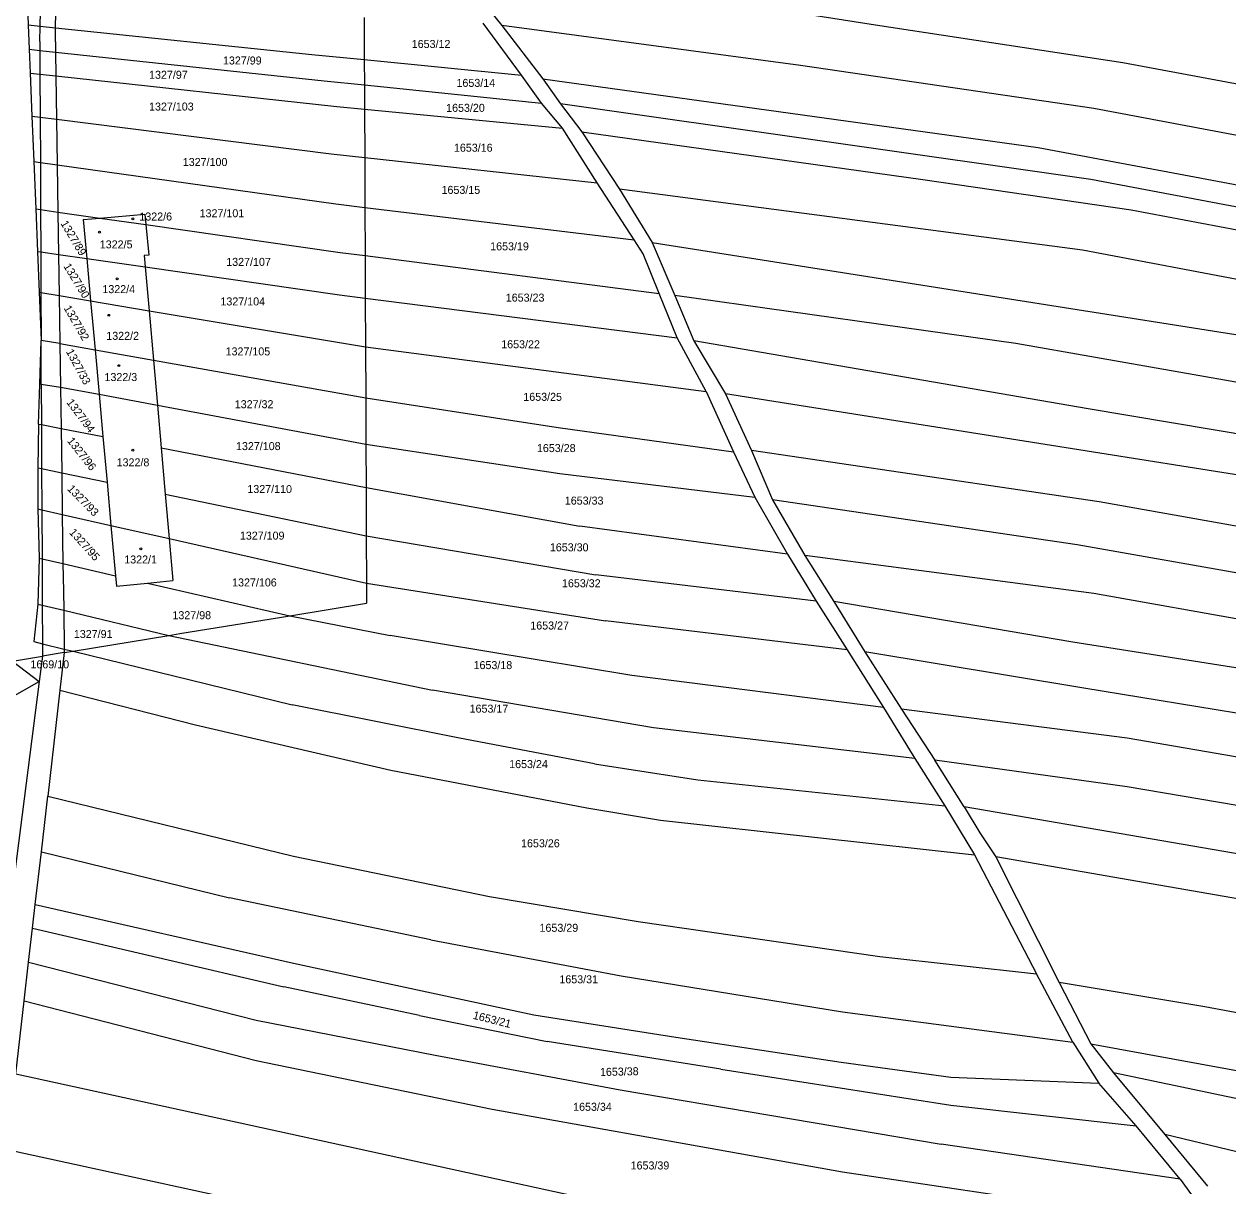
# Model space of a CAD drawing. Extents: x -563148 to -561712, y -1182311 to -1179502.
# Drawn here: x -562337.8 to -562112.1, y -1181586.9 to -1181369 of the extents above; entities that cross this region are included whole.
import ezdxf

# ---------------------------------------------------------------- set-up
doc = ezdxf.new("R2010")
doc.units = 0
for name, color, linetype in [('Vrstva 55', 7, 'Continuous'), ('Vrstva 56', 7, 'Continuous'), ('Vrstva 57', 7, 'Continuous')]:
    doc.layers.add(name, color=color, linetype=linetype)

msp = doc.modelspace()

# ---------------------------------------------------------------- linework, layer by layer
at = {"layer": 'Vrstva 55'}
for p, q in [((-562257.61, -1181357.75), (-562248.2, -1181369.26)), ((-562337.27, -1181362.61), (-562337, -1181369.19)), ((-562178.15, -1181369.23), (-562219.57, -1181362.71)), ((-562274.04, -1181367.77), (-562274.01, -1181375.69)), ((-562337, -1181369.19), (-562336.82, -1181373.75)), ((-562337, -1181369.19), (-562334.78, -1181369.42)), ((-562334.78, -1181369.42), (-562331.88, -1181369.72)), ((-562331.88, -1181369.72), (-562283.87, -1181374.71)), ((-562244.53, -1181378.62), (-562251.7, -1181368.85)), ((-562192.22, -1181376.79), (-562248.2, -1181369.26)), ((-562248.2, -1181369.26), (-562240.53, -1181379.29)), ((-562131.77, -1181376.26), (-562178.15, -1181369.23)), ((-562336.82, -1181373.75), (-562336.64, -1181378.2)), ((-562336.82, -1181373.75), (-562334.83, -1181373.96)), ((-562334.83, -1181373.96), (-562331.9, -1181374.28)), ((-562331.9, -1181374.28), (-562281.53, -1181379.66)), ((-562283.87, -1181374.71), (-562274.01, -1181375.69)), ((-562274.01, -1181375.69), (-562273.99, -1181380.43)), ((-562274.01, -1181375.69), (-562244.53, -1181378.62)), ((-562137.25, -1181384.87), (-562192.22, -1181376.79)), ((-562109.63, -1181380.43), (-562131.77, -1181376.26)), ((-562336.64, -1181378.2), (-562336.31, -1181386.27)), ((-562336.64, -1181378.2), (-562334.81, -1181378.4)), ((-562334.81, -1181378.4), (-562331.84, -1181378.72)), ((-562331.84, -1181378.72), (-562279.18, -1181384.48)), ((-562281.53, -1181379.66), (-562273.99, -1181380.43)), ((-562240.75, -1181383.83), (-562244.53, -1181378.62)), ((-562240.53, -1181379.29), (-562147.67, -1181392.16)), ((-562240.53, -1181379.29), (-562237.19, -1181384)), ((-562273.99, -1181380.43), (-562273.97, -1181384.98)), ((-562273.99, -1181380.43), (-562240.75, -1181383.83)), ((-562236.85, -1181388.52), (-562240.75, -1181383.83)), ((-562137.77, -1181398.16), (-562237.19, -1181384)), ((-562237.19, -1181384), (-562233.23, -1181389.2)), ((-562336.31, -1181386.27), (-562335.96, -1181394.79)), ((-562336.31, -1181386.27), (-562334.78, -1181386.46)), ((-562334.78, -1181386.46), (-562331.72, -1181386.85)), ((-562279.18, -1181384.48), (-562273.97, -1181384.98)), ((-562273.97, -1181384.98), (-562273.93, -1181394.03)), ((-562273.97, -1181384.98), (-562236.85, -1181388.52)), ((-562068.99, -1181397.64), (-562137.25, -1181384.87)), ((-562331.72, -1181386.85), (-562280.22, -1181393.34)), ((-562230.33, -1181398.82), (-562236.85, -1181388.52)), ((-562233.23, -1181389.2), (-562169.29, -1181398.16)), ((-562233.23, -1181389.2), (-562226.18, -1181399.97)), ((-562280.22, -1181393.34), (-562273.93, -1181394.03)), ((-562147.67, -1181392.16), (-562104.68, -1181400.24)), ((-562335.96, -1181394.79), (-562335.6, -1181403.68)), ((-562335.96, -1181394.79), (-562334.74, -1181394.96)), ((-562334.74, -1181394.96), (-562331.59, -1181395.4)), ((-562331.59, -1181395.4), (-562279.31, -1181402.73)), ((-562273.93, -1181394.03), (-562273.89, -1181403.39)), ((-562273.93, -1181394.03), (-562230.33, -1181398.82)), ((-562223.43, -1181409.5), (-562230.33, -1181398.82)), ((-562139.33, -1181411.45), (-562226.18, -1181399.97)), ((-562226.18, -1181399.97), (-562220, -1181409.99)), ((-562169.29, -1181398.16), (-562130.21, -1181403.89)), ((-562060.65, -1181412.75), (-562137.77, -1181398.16)), ((-562335.6, -1181403.68), (-562335.28, -1181411.66)), ((-562335.6, -1181403.68), (-562334.7, -1181403.81)), ((-562334.7, -1181403.81), (-562331.46, -1181404.28)), ((-562331.46, -1181404.28), (-562323.56, -1181405.41)), ((-562279.31, -1181402.73), (-562273.89, -1181403.39)), ((-562273.89, -1181403.39), (-562273.85, -1181412.45)), ((-562273.89, -1181403.39), (-562223.43, -1181409.5)), ((-562130.21, -1181403.89), (-562083.06, -1181412.75)), ((-562326.71, -1181405.69), (-562323.56, -1181405.41)), ((-562326.71, -1181405.69), (-562326.05, -1181412.98)), ((-562323.56, -1181405.41), (-562315.17, -1181404.65)), ((-562323.56, -1181405.41), (-562314.97, -1181406.64)), ((-562315.17, -1181404.65), (-562314.97, -1181406.64)), ((-562314.97, -1181406.64), (-562314.39, -1181412.34)), ((-562314.97, -1181406.64), (-562278.53, -1181411.85)), ((-562221.74, -1181412.11), (-562223.43, -1181409.5)), ((-562220, -1181409.99), (-562099.99, -1181428.91)), ((-562220, -1181409.99), (-562215.79, -1181419.9)), ((-562335.28, -1181411.66), (-562334.97, -1181419.33)), ((-562335.28, -1181411.66), (-562334.67, -1181411.75)), ((-562334.67, -1181411.75), (-562331.34, -1181412.22)), ((-562331.34, -1181412.22), (-562326.05, -1181412.98)), ((-562326.05, -1181412.98), (-562315.1, -1181414.56)), ((-562326.05, -1181412.98), (-562325.32, -1181420.94)), ((-562314.39, -1181412.34), (-562315.29, -1181412.44)), ((-562315.29, -1181412.44), (-562315.1, -1181414.56)), ((-562278.53, -1181411.85), (-562273.85, -1181412.45)), ((-562273.85, -1181412.45), (-562273.82, -1181420.42)), ((-562273.85, -1181412.45), (-562218.74, -1181419.54)), ((-562218.74, -1181419.54), (-562221.74, -1181412.11)), ((-562058.31, -1181426.83), (-562139.33, -1181411.45)), ((-562315.1, -1181414.56), (-562314.37, -1181422.77)), ((-562315.1, -1181414.56), (-562278.66, -1181419.8)), ((-562334.97, -1181419.33), (-562334.6, -1181428.38)), ((-562334.97, -1181419.33), (-562334.64, -1181419.38)), ((-562334.64, -1181419.38), (-562331.23, -1181419.95)), ((-562331.23, -1181419.95), (-562325.32, -1181420.94)), ((-562278.66, -1181419.8), (-562273.82, -1181420.42)), ((-562273.82, -1181420.42), (-562273.78, -1181429.55)), ((-562273.82, -1181420.42), (-562215.35, -1181427.88)), ((-562215.35, -1181427.88), (-562218.74, -1181419.54)), ((-562151.84, -1181428.91), (-562215.79, -1181419.9)), ((-562215.79, -1181419.9), (-562212.2, -1181428.44)), ((-562325.32, -1181420.94), (-562314.37, -1181422.77)), ((-562325.32, -1181420.94), (-562324.97, -1181424.82)), ((-562324.97, -1181424.82), (-562324.49, -1181430.09)), ((-562314.37, -1181422.77), (-562313.55, -1181432.04)), ((-562314.37, -1181422.77), (-562273.78, -1181429.55)), ((-562334.84, -1181436.54), (-562334.6, -1181428.38)), ((-562331.1, -1181428.91), (-562334.6, -1181428.38)), ((-562331.1, -1181428.91), (-562324.49, -1181430.09)), ((-562209.88, -1181437.91), (-562215.35, -1181427.88)), ((-562138.29, -1181441.16), (-562212.2, -1181428.44)), ((-562212.2, -1181428.44), (-562206.26, -1181438.34)), ((-562095.56, -1181438.82), (-562151.84, -1181428.91)), ((-562324.49, -1181430.09), (-562313.55, -1181432.04)), ((-562324.49, -1181430.09), (-562323.74, -1181438.46)), ((-562273.78, -1181429.55), (-562273.74, -1181439.13)), ((-562273.78, -1181429.55), (-562209.88, -1181437.91)), ((-562313.55, -1181432.04), (-562312.8, -1181440.51)), ((-562313.55, -1181432.04), (-562273.74, -1181439.13)), ((-562335.07, -1181444.03), (-562334.84, -1181436.54)), ((-562334.57, -1181436.58), (-562334.84, -1181436.54)), ((-562334.57, -1181436.58), (-562330.98, -1181437.1)), ((-562330.98, -1181437.1), (-562323.74, -1181438.46)), ((-562323.74, -1181438.46), (-562312.8, -1181440.51)), ((-562323.74, -1181438.46), (-562323.02, -1181446.36)), ((-562209.88, -1181437.91), (-562204.81, -1181449.26)), ((-562108.07, -1181453.93), (-562206.26, -1181438.34)), ((-562206.26, -1181438.34), (-562201.43, -1181448.99)), ((-562312.8, -1181440.51), (-562312.09, -1181448.48)), ((-562312.8, -1181440.51), (-562273.7, -1181447.83)), ((-562273.74, -1181439.13), (-562273.7, -1181447.83)), ((-562273.74, -1181439.13), (-562237.64, -1181444.7)), ((-562067.16, -1181453.15), (-562138.29, -1181441.16)), ((-562335.07, -1181444.03), (-562335.2, -1181452.25)), ((-562335.07, -1181444.03), (-562334.54, -1181444.13)), ((-562334.54, -1181444.13), (-562330.87, -1181444.84)), ((-562330.87, -1181444.84), (-562323.02, -1181446.36)), ((-562237.64, -1181444.7), (-562204.81, -1181449.26)), ((-562323.02, -1181446.36), (-562322.24, -1181454.93)), ((-562312.09, -1181448.48), (-562311.32, -1181457.19)), ((-562312.09, -1181448.48), (-562273.67, -1181455.91)), ((-562273.7, -1181447.83), (-562273.67, -1181455.91)), ((-562273.7, -1181447.83), (-562237.37, -1181453.3)), ((-562204.81, -1181449.26), (-562200.77, -1181457.73)), ((-562136.2, -1181458.63), (-562201.43, -1181448.99)), ((-562201.43, -1181448.99), (-562197.47, -1181458.27)), ((-562335.2, -1181452.25), (-562335.2, -1181459.94)), ((-562335.2, -1181452.25), (-562334.5, -1181452.39)), ((-562334.5, -1181452.39), (-562330.74, -1181453.17)), ((-562330.74, -1181453.17), (-562322.24, -1181454.93)), ((-562237.37, -1181453.3), (-562200.77, -1181457.73)), ((-562322.24, -1181454.93), (-562321.5, -1181463.04)), ((-562273.67, -1181455.91), (-562273.63, -1181464.99)), ((-562273.67, -1181455.91), (-562233.6, -1181463.2)), ((-562311.32, -1181457.19), (-562310.58, -1181465.52)), ((-562311.32, -1181457.19), (-562273.63, -1181464.99)), ((-562200.77, -1181457.73), (-562194.65, -1181468.41)), ((-562140.37, -1181466.71), (-562197.47, -1181458.27)), ((-562197.47, -1181458.27), (-562191.41, -1181468.67)), ((-562064.56, -1181471.4), (-562136.2, -1181458.63)), ((-562335.2, -1181459.94), (-562334.94, -1181469.19)), ((-562335.2, -1181459.94), (-562334.47, -1181460.11)), ((-562334.47, -1181460.11), (-562330.63, -1181460.97)), ((-562330.63, -1181460.97), (-562321.5, -1181463.04)), ((-562321.5, -1181463.04), (-562310.58, -1181465.52)), ((-562321.5, -1181463.04), (-562320.65, -1181472.48)), ((-562194.65, -1181468.41), (-562233.6, -1181463.2)), ((-562310.58, -1181465.52), (-562309.88, -1181473.4)), ((-562310.58, -1181465.52), (-562273.6, -1181473.89)), ((-562273.63, -1181464.99), (-562273.6, -1181473.89)), ((-562273.63, -1181464.99), (-562230.6, -1181472.32)), ((-562067.42, -1181479.48), (-562140.37, -1181466.71)), ((-562334.94, -1181469.19), (-562335.2, -1181477.8)), ((-562334.94, -1181469.19), (-562334.43, -1181469.31)), ((-562334.43, -1181469.31), (-562330.5, -1181470.21)), ((-562194.65, -1181468.41), (-562189.31, -1181477.28)), ((-562137.25, -1181475.83), (-562191.41, -1181468.67)), ((-562191.41, -1181468.67), (-562185.97, -1181477.34)), ((-562330.5, -1181470.21), (-562320.65, -1181472.48)), ((-562189.31, -1181477.28), (-562230.6, -1181472.32)), ((-562320.65, -1181472.48), (-562320.47, -1181474.42)), ((-562320.47, -1181474.42), (-562314.63, -1181473.86)), ((-562314.63, -1181473.86), (-562309.88, -1181473.4)), ((-562314.63, -1181473.86), (-562287.99, -1181479.98)), ((-562273.6, -1181473.89), (-562273.58, -1181477.63)), ((-562273.6, -1181473.89), (-562228.78, -1181480.92)), ((-562063.52, -1181488.86), (-562137.25, -1181475.83)), ((-562335.2, -1181477.8), (-562335.98, -1181484.83)), ((-562335.2, -1181477.8), (-562334.39, -1181477.99)), ((-562334.39, -1181477.99), (-562330.37, -1181478.96)), ((-562330.37, -1181478.96), (-562310.64, -1181483.67)), ((-562287.99, -1181479.98), (-562273.58, -1181477.63)), ((-562189.31, -1181477.28), (-562183.45, -1181486.4)), ((-562141.15, -1181484.95), (-562185.97, -1181477.34)), ((-562185.97, -1181477.34), (-562180.15, -1181486.75)), ((-562308.56, -1181483.33), (-562287.99, -1181479.98)), ((-562287.99, -1181479.98), (-562269.16, -1181483.66)), ((-562183.45, -1181486.4), (-562228.78, -1181480.92)), ((-562310.64, -1181483.67), (-562308.56, -1181483.33)), ((-562335.98, -1181484.83), (-562334.36, -1181485.23)), ((-562334.36, -1181485.23), (-562330.26, -1181486.23)), ((-562328.62, -1181486.63), (-562310.64, -1181483.67)), ((-562310.64, -1181483.67), (-562261.21, -1181493.96)), ((-562223.83, -1181491.22), (-562269.16, -1181483.66)), ((-562061.95, -1181497.46), (-562141.15, -1181484.95)), ((-562339.97, -1181488.5), (-562334.35, -1181487.58)), ((-562334.35, -1181487.58), (-562334.96, -1181492.31)), ((-562330.25, -1181486.9), (-562334.35, -1181487.58)), ((-562330.25, -1181486.9), (-562331.06, -1181493.93)), ((-562330.26, -1181486.23), (-562328.62, -1181486.63)), ((-562330.25, -1181486.9), (-562328.62, -1181486.63)), ((-562328.62, -1181486.63), (-562287.52, -1181496.69)), ((-562183.45, -1181486.4), (-562176.67, -1181497.21)), ((-562139.07, -1181493.55), (-562180.15, -1181486.75)), ((-562180.15, -1181486.75), (-562173.3, -1181497.52)), ((-562339.97, -1181488.5), (-562334.96, -1181492.31)), ((-562482.64, -1181575.86), (-562334.96, -1181492.31)), ((-562334.96, -1181492.31), (-562339.53, -1181528.02)), ((-562176.67, -1181497.21), (-562223.83, -1181491.22)), ((-562331.06, -1181493.93), (-562333.35, -1181513.81)), ((-562331.06, -1181493.93), (-562305.63, -1181500.47)), ((-562219.79, -1181500.99), (-562261.21, -1181493.96)), ((-562063.52, -1181506.06), (-562139.07, -1181493.55)), ((-562256.13, -1181502.94), (-562287.52, -1181496.69)), ((-562176.67, -1181497.21), (-562170.81, -1181506.73)), ((-562130.99, -1181502.93), (-562173.3, -1181497.52)), ((-562173.3, -1181497.52), (-562167.04, -1181507.09)), ((-562305.63, -1181500.47), (-562269.03, -1181508.94)), ((-562170.81, -1181506.73), (-562219.79, -1181500.99)), ((-562230.86, -1181507.76), (-562256.13, -1181502.94)), ((-562061.43, -1181514.92), (-562130.99, -1181502.93)), ((-562230.86, -1181507.76), (-562211.45, -1181510.77)), ((-562170.81, -1181506.73), (-562165.15, -1181515.64)), ((-562130.99, -1181512.06), (-562167.04, -1181507.09)), ((-562161.54, -1181515.83), (-562167.04, -1181507.09)), ((-562269.03, -1181508.94), (-562232.29, -1181515.98)), ((-562211.45, -1181510.77), (-562165.15, -1181515.64)), ((-562061.95, -1181523.79), (-562130.99, -1181512.06)), ((-562334.55, -1181524.26), (-562333.35, -1181513.81)), ((-562333.35, -1181513.81), (-562287.27, -1181525.1)), ((-562232.29, -1181515.98), (-562218.49, -1181518.33)), ((-562165.15, -1181515.64), (-562159.61, -1181524.84)), ((-562062.21, -1181532.91), (-562161.54, -1181515.83)), ((-562161.54, -1181515.83), (-562158.6, -1181520.72)), ((-562218.49, -1181518.33), (-562159.61, -1181524.84)), ((-562158.6, -1181520.72), (-562155.57, -1181525.22)), ((-562335.69, -1181534.16), (-562334.55, -1181524.26)), ((-562334.55, -1181524.26), (-562299.25, -1181532.92)), ((-562287.27, -1181525.1), (-562250.53, -1181532.66)), ((-562159.61, -1181524.84), (-562147.95, -1181547.13)), ((-562057, -1181542.29), (-562155.57, -1181525.22)), ((-562155.57, -1181525.22), (-562143.74, -1181548.79)), ((-562261.56, -1181540.74), (-562299.25, -1181532.92)), ((-562250.53, -1181532.66), (-562222.66, -1181537.35)), ((-562336.2, -1181538.58), (-562335.69, -1181534.16)), ((-562335.69, -1181534.16), (-562287.27, -1181545.17)), ((-562222.66, -1181537.35), (-562177.32, -1181543.87)), ((-562336.94, -1181544.98), (-562336.2, -1181538.58)), ((-562336.2, -1181538.58), (-562289.09, -1181549.6)), ((-562261.56, -1181540.74), (-562225.86, -1181547.5)), ((-562177.32, -1181543.87), (-562147.95, -1181547.13)), ((-562337.77, -1181552.21), (-562336.94, -1181544.98)), ((-562336.94, -1181544.98), (-562294.3, -1181555.86)), ((-562287.27, -1181545.17), (-562242.19, -1181554.82)), ((-562225.86, -1181547.5), (-562184.36, -1181554.29)), ((-562141.15, -1181559.95), (-562147.95, -1181547.13)), ((-562116.4, -1181553.36), (-562143.74, -1181548.79)), ((-562143.74, -1181548.79), (-562137.78, -1181560.29)), ((-562263.64, -1181554.96), (-562289.09, -1181549.6)), ((-562339.34, -1181565.9), (-562337.77, -1181552.21)), ((-562337.77, -1181552.21), (-562294.3, -1181563.42)), ((-562077.58, -1181560.4), (-562116.4, -1181553.36)), ((-562294.3, -1181555.86), (-562260.69, -1181562.37)), ((-562263.64, -1181554.96), (-562239.72, -1181559.81)), ((-562242.19, -1181554.82), (-562215.62, -1181558.99)), ((-562184.36, -1181554.29), (-562141.15, -1181559.95)), ((-562207.15, -1181565.01), (-562239.72, -1181559.81)), ((-562215.62, -1181558.99), (-562184.62, -1181563.68)), ((-562141.15, -1181559.95), (-562136.29, -1181567.62)), ((-562137.78, -1181560.29), (-562105.07, -1181566.27)), ((-562137.78, -1181560.29), (-562133.54, -1181565.68)), ((-562260.69, -1181562.37), (-562226.04, -1181568.89)), ((-562294.3, -1181563.42), (-562250.01, -1181572.54)), ((-562184.62, -1181563.68), (-562164.04, -1181566.54)), ((-562339.34, -1181565.9), (-562228.91, -1181590)), ((-562207.15, -1181565.01), (-562164.04, -1181571.76)), ((-562164.04, -1181566.54), (-562136.29, -1181567.62)), ((-562079.93, -1181576.95), (-562133.54, -1181565.68)), ((-562133.54, -1181565.68), (-562123.92, -1181577.25)), ((-562226.04, -1181568.89), (-562165.86, -1181579.06)), ((-562129.31, -1181575.64), (-562136.29, -1181567.62)), ((-562250.01, -1181572.54), (-562184.36, -1181584.27)), ((-562164.04, -1181571.76), (-562129.31, -1181575.64)), ((-562121.02, -1181585.64), (-562129.31, -1181575.64)), ((-562098.17, -1181583.47), (-562123.92, -1181577.25)), ((-562123.92, -1181577.25), (-562115.91, -1181586.98)), ((-562340.98, -1181580.09), (-562267.73, -1181596)), ((-562121.02, -1181585.64), (-562165.86, -1181579.06)), ((-562184.36, -1181584.27), (-562114.53, -1181594.66)), ((-562121.02, -1181585.64), (-562114.53, -1181594.66))]:
    msp.add_line(p, q, dxfattribs=at)
at = {"layer": 'Vrstva 56'}
for p, q in [((-562334.78, -1181369.42), (-562334.64, -1181362.79)), ((-562331.88, -1181369.72), (-562331.74, -1181362.99)), ((-562334.84, -1181372.29), (-562334.78, -1181369.42)), ((-562331.93, -1181372.37), (-562331.88, -1181369.72)), ((-562334.84, -1181372.29), (-562334.83, -1181373.96)), ((-562331.93, -1181372.37), (-562331.9, -1181374.28)), ((-562334.83, -1181373.96), (-562334.81, -1181378.4)), ((-562331.9, -1181374.28), (-562331.84, -1181378.72)), ((-562334.81, -1181378.4), (-562334.78, -1181386.46)), ((-562331.84, -1181378.72), (-562331.72, -1181386.85)), ((-562334.78, -1181386.46), (-562334.74, -1181394.96)), ((-562331.72, -1181386.85), (-562331.59, -1181395.4)), ((-562334.74, -1181394.96), (-562334.7, -1181403.81)), ((-562331.59, -1181395.4), (-562331.46, -1181404.28)), ((-562334.7, -1181403.81), (-562334.67, -1181411.75)), ((-562331.46, -1181404.28), (-562331.34, -1181412.22)), ((-562334.67, -1181411.75), (-562334.64, -1181419.38)), ((-562331.34, -1181412.22), (-562331.23, -1181419.95)), ((-562334.64, -1181419.38), (-562334.6, -1181428.38)), ((-562331.23, -1181419.95), (-562331.1, -1181428.91)), ((-562334.57, -1181436.58), (-562334.6, -1181428.38)), ((-562331.1, -1181428.91), (-562330.98, -1181437.1)), ((-562334.57, -1181436.58), (-562334.54, -1181444.13)), ((-562330.98, -1181437.1), (-562330.87, -1181444.84)), ((-562334.54, -1181444.13), (-562334.5, -1181452.39)), ((-562330.87, -1181444.84), (-562330.74, -1181453.17)), ((-562334.5, -1181452.39), (-562334.47, -1181460.11)), ((-562330.74, -1181453.17), (-562330.63, -1181460.97)), ((-562334.47, -1181460.11), (-562334.43, -1181469.31)), ((-562330.63, -1181460.97), (-562330.5, -1181470.21)), ((-562334.43, -1181469.31), (-562334.4, -1181475.76)), ((-562330.5, -1181470.21), (-562330.42, -1181475.38)), ((-562334.4, -1181475.76), (-562334.39, -1181477.99)), ((-562330.42, -1181475.38), (-562330.37, -1181478.96)), ((-562334.39, -1181477.99), (-562334.36, -1181485.23)), ((-562330.37, -1181478.96), (-562330.26, -1181486.23)), ((-562334.36, -1181485.23), (-562334.35, -1181487.58)), ((-562330.26, -1181486.23), (-562330.25, -1181486.9))]:
    msp.add_line(p, q, dxfattribs=at)
at = {"layer": 'Vrstva 57'}
for centre in [(-562317.42, -1181405.56), (-562323.66, -1181408.04), (-562320.35, -1181416.79), (-562321.93, -1181423.64), (-562320.01, -1181433.08), (-562317.4, -1181448.92), (-562315.9, -1181467.45)]:
    msp.add_circle(centre, 0.175, dxfattribs=at)

# ---------------------------------------------------------------- texts
for s, p in [('1653/12', (-562265.11, -1181373.5)), ('1327/99', (-562300.5, -1181376.6)), ('1327/97', (-562314.36, -1181379.28)), ('1653/14', (-562256.72, -1181380.8)), ('1327/103', (-562314.36, -1181385.24)), ('1653/20', (-562258.66, -1181385.48)), ('1653/16', (-562257.2, -1181392.96)), ('1327/100', (-562308.04, -1181395.64)), ('1653/15', (-562259.52, -1181400.87)), ('1322/6', (-562316.18, -1181405.86)), ('1327/101', (-562304.88, -1181405.25)), ('1322/5', (-562323.6, -1181411.09)), ('1653/19', (-562250.4, -1181411.45)), ('1327/107', (-562299.89, -1181414.37)), ('1322/4', (-562323.11, -1181419.48)), ('1327/104', (-562300.98, -1181421.79)), ('1653/23', (-562247.48, -1181421.07)), ('1322/2', (-562322.38, -1181428.24)), ('1653/22', (-562248.33, -1181429.82)), ('1327/105', (-562300.01, -1181431.16)), ('1322/3', (-562322.72, -1181435.97)), ('1653/25', (-562244.19, -1181439.68)), ('1327/32', (-562298.29, -1181441.06)), ('1327/108', (-562298.06, -1181448.92)), ('1653/28', (-562241.64, -1181449.29)), ('1322/8', (-562320.44, -1181451.97)), ('1327/110', (-562295.93, -1181456.97)), ('1653/33', (-562236.41, -1181459.14)), ('1327/109', (-562297.33, -1181465.71)), ('1653/30', (-562239.21, -1181467.9)), ('1322/1', (-562319.01, -1181470.18)), ('1327/106', (-562298.79, -1181474.49)), ('1653/32', (-562236.94, -1181474.64)), ('1327/98', (-562309.98, -1181480.63)), ('1653/27', (-562242.88, -1181482.57)), ('1327/91', (-562328.46, -1181484.16)), ('1669/10', (-562336.6, -1181489.85)), ('1653/18', (-562253.52, -1181489.99)), ('1653/17', (-562254.26, -1181498.16)), ('1653/24', (-562246.84, -1181508.56)), ('1653/26', (-562244.61, -1181523.41)), ('1653/29', (-562241.15, -1181539.26)), ('1653/31', (-562237.43, -1181548.92)), ('1653/34', (-562234.85, -1181572.83)), ('1653/39', (-562224.07, -1181583.83))]:
    msp.add_text(s, height=1.5, dxfattribs=at).set_placement(p)
for s, rotation, p in [('1327/89', 300.7903, (-562331.01, -1181406.41)), ('1327/90', 301.4613, (-562330.47, -1181414.44)), ('1327/92', 300.0264, (-562330.41, -1181422.28)), ('1327/33', 298.3576, (-562329.98, -1181430.44)), ('1327/94', 306.573, (-562329.92, -1181439.99)), ('1327/96', 308.2811, (-562329.8, -1181447.23)), ('1327/93', 314.5547, (-562329.8, -1181456.3)), ('1327/95', 312.1672, (-562329.43, -1181464.45)), ('1653/21', 345.9082, (-562253.73, -1181555.55)), ('1653/38', 1.4125, (-562229.8, -1181566.32))]:
    msp.add_text(s, height=1.5, rotation=rotation, dxfattribs=at).set_placement(p)

doc.saveas('drawing.dxf')
